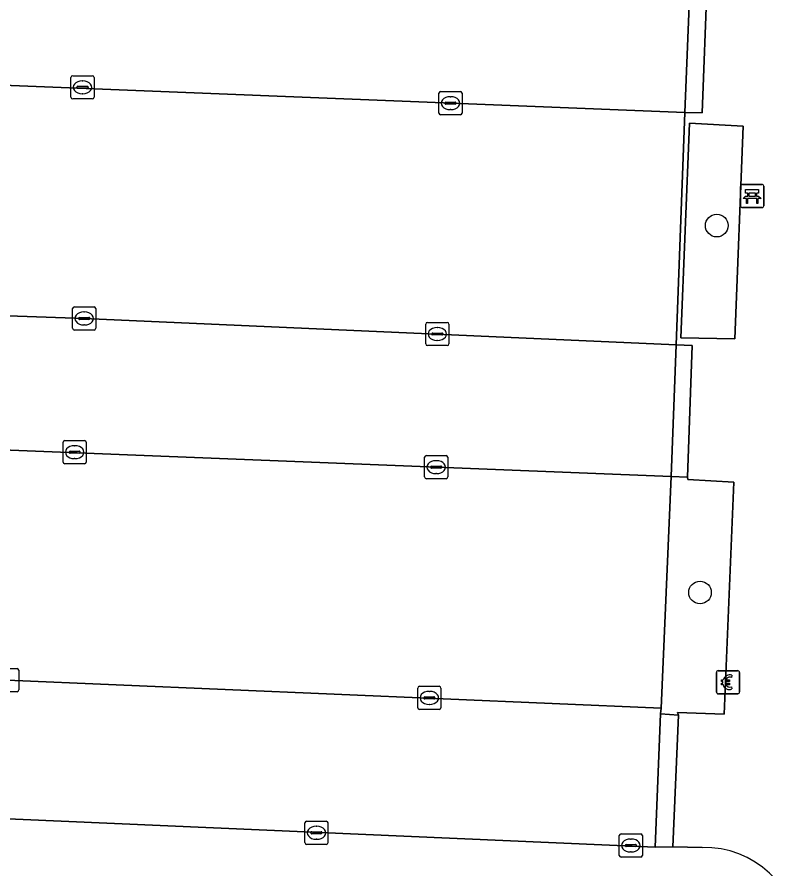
# Model space of a CAD drawing. Extents: x 160888 to 161385, y 386490 to 386908.
# Drawn here: x 161237.41 to 161269.97, y 386749.1 to 386785.93 of the extents above; entities that cross this region are included whole.
import ezdxf

# ---------------------------------------------------------------- set-up
doc = ezdxf.new("R2010")
doc.units = 0
for name, color, linetype in [('IMGEO_Bank', 7, 'Continuous'), ('IMGEO_Betaalautomaat', 7, 'Continuous'), ('IMGEO_Boom', 7, 'Continuous'), ('IMGEO_Groenvoorziening', 7, 'Continuous'), ('IMGEO_Haag', 7, 'Continuous'), ('IMGEO_Kolk', 7, 'Continuous'), ('IMGEO_Parkeervlak_open', 7, 'Continuous'), ('IMGEO_Rijbaan_lokaal_open', 7, 'Continuous'), ('IMGEO_Voetgangersgebied_open', 7, 'Continuous'), ('IMGEO_Voetpad_open', 7, 'Continuous')]:
    doc.layers.add(name, color=color, linetype=linetype)

msp = doc.modelspace()

# ---------------------------------------------------------------- linework, layer by layer
at = {"layer": 'IMGEO_Bank'}
for p, q in [((161268.701, 386777.763), (161268.701, 386778.604)), ((161268.701, 386778.604), (161268.701, 386777.763)), ((161268.776, 386778.688), (161269.617, 386778.688)), ((161269.617, 386778.688), (161268.776, 386778.688)), ((161269.701, 386778.613), (161269.701, 386777.772)), ((161269.701, 386777.772), (161269.701, 386778.613)), ((161269.398, 386778.086), (161269.005, 386778.086)), ((161269.01, 386778.194), (161269.01, 386778.3)), ((161269.054, 386778.3), (161269.054, 386778.194)), ((161269.342, 386778.306), (161269.06, 386778.306)), ((161269.06, 386778.188), (161269.342, 386778.188)), ((161269.348, 386778.194), (161269.348, 386778.3)), ((161269.392, 386778.3), (161269.392, 386778.194)), ((161269.626, 386777.688), (161268.785, 386777.688)), ((161268.785, 386777.688), (161269.626, 386777.688))]:
    msp.add_line(p, q, dxfattribs=at)
for points in [[(161269.004, 386778.306), (161268.918, 386778.306), (161268.918, 386778.467), (161269.481, 386778.467), (161269.481, 386778.306), (161269.398, 386778.306)], [(161268.948, 386778.086), (161268.806, 386778.086), (161268.918, 386778.188), (161269.004, 386778.188)], [(161268.998, 386778.079), (161268.998, 386777.872), (161268.955, 386777.872), (161268.955, 386778.079)], [(161269.398, 386778.188), (161269.481, 386778.188), (161269.593, 386778.086), (161269.454, 386778.086)], [(161269.448, 386778.079), (161269.448, 386777.872), (161269.404, 386777.872), (161269.404, 386778.079)]]:
    msp.add_lwpolyline(points, dxfattribs=at)
for centre, radius, start, end in [((161268.779, 386778.61), 0.0779, 92.4484, 184.2845), ((161268.779, 386778.61), 0.0779, 92.4484, 184.2845), ((161269.623, 386778.61), 0.0779, 2.4484, 94.2845), ((161269.623, 386778.61), 0.0779, 2.4484, 94.2845), ((161268.948, 386778.079), 0.00671, 2.8957, 87.1043), ((161269.005, 386778.079), 0.00671, 92.8957, 177.1043), ((161269.003, 386778.299), 0.00671, 2.8957, 87.1043), ((161269.003, 386778.195), 0.00671, 272.8957, 357.1043), ((161269.06, 386778.299), 0.00671, 92.8957, 177.1043), ((161269.06, 386778.195), 0.00671, 182.8957, 267.1043), ((161269.342, 386778.299), 0.00671, 2.8957, 87.1043), ((161269.342, 386778.195), 0.00671, 272.8957, 357.1043), ((161269.399, 386778.299), 0.00671, 92.8957, 177.1043), ((161269.399, 386778.195), 0.00671, 182.8957, 267.1043), ((161269.397, 386778.079), 0.00671, 2.8957, 87.1043), ((161269.454, 386778.079), 0.00671, 92.8957, 177.1043), ((161268.779, 386777.766), 0.0779, 182.4484, 274.2845), ((161268.779, 386777.766), 0.0779, 182.4484, 274.2845), ((161269.623, 386777.766), 0.0779, 272.4484, 4.2845), ((161269.623, 386777.766), 0.0779, 272.4484, 4.2845)]:
    msp.add_arc(centre, radius, start, end, dxfattribs=at)
at = {"layer": 'IMGEO_Betaalautomaat'}
for p, q in [((161267.655, 386756.748), (161267.655, 386757.589)), ((161267.655, 386757.589), (161267.655, 386756.748)), ((161267.73, 386757.672), (161268.571, 386757.672)), ((161268.571, 386757.672), (161267.73, 386757.672)), ((161268.317, 386757.477), (161268.3, 386757.377)), ((161268.654, 386757.598), (161268.654, 386756.757)), ((161268.654, 386756.757), (161268.654, 386757.598)), ((161267.938, 386757.136), (161267.938, 386757.204)), ((161268.059, 386757.204), (161268.059, 386757.136)), ((161268.58, 386756.673), (161267.739, 386756.673)), ((161267.739, 386756.673), (161268.58, 386756.673)), ((161268.304, 386756.971), (161268.326, 386756.884))]:
    msp.add_line(p, q, dxfattribs=at)
for points in [[(161267.938, 386757.204), (161267.869, 386757.204), (161267.869, 386757.273), (161267.948, 386757.273)], [(161267.943, 386757.067), (161267.869, 386757.067), (161267.869, 386757.136), (161267.938, 386757.136)], [(161268.07, 386757.273), (161268.217, 386757.273), (161268.217, 386757.204), (161268.059, 386757.204)], [(161268.059, 386757.136), (161268.217, 386757.136), (161268.217, 386757.067), (161268.073, 386757.067)]]:
    msp.add_lwpolyline(points, dxfattribs=at)
for centre, radius, start, end in [((161267.733, 386757.595), 0.0779, 92.4484, 184.2845), ((161267.733, 386757.595), 0.0779, 92.4484, 184.2845), ((161268.231, 386757.197), 0.293, 73.014, 165.0139), ((161268.237, 386757.21), 0.179, 69.3236, 159.5683), ((161268.577, 386757.595), 0.0779, 2.4484, 94.2845), ((161268.577, 386757.595), 0.0779, 2.4484, 94.2845), ((161268.204, 386757.122), 0.267, 191.8096, 297.0389), ((161268.237, 386757.137), 0.179, 202.7625, 291.8693), ((161267.733, 386756.751), 0.0779, 182.4484, 274.2845), ((161267.733, 386756.751), 0.0779, 182.4484, 274.2845), ((161268.577, 386756.751), 0.0779, 272.4484, 4.2845), ((161268.577, 386756.751), 0.0779, 272.4484, 4.2845)]:
    msp.add_arc(centre, radius, start, end, dxfattribs=at)
at = {"layer": 'IMGEO_Boom'}
for centre in [(161267.668, 386776.911), (161266.945, 386761.048)]:
    msp.add_circle(centre, 0.489, dxfattribs=at)
at = {"layer": 'IMGEO_Groenvoorziening'}
for points in [[(161266.485, 386781.335), (161266.12, 386772.056), (161268.444, 386772.023), (161268.809, 386781.202)], [(161266.01, 386755.752), (161265.978, 386755.868), (161267.987, 386755.796), (161268.41, 386765.821), (161266.42, 386765.942), (161266.406, 386766.036), (161265.703, 386766.069), (161265.263, 386756.048), (161265.23, 386755.803)]]:
    msp.add_lwpolyline(points, close=True, dxfattribs=at)
at = {"layer": 'IMGEO_Haag'}
msp.add_lwpolyline([(161266.485, 386781.335), (161266.12, 386772.056), (161268.444, 386772.023), (161268.809, 386781.202)], close=True, dxfattribs=at)
at = {"layer": 'IMGEO_Kolk'}
for p, q in [((161239.739, 386782.462), (161239.739, 386783.314)), ((161239.814, 386783.388), (161240.666, 386783.388)), ((161240.227, 386783.168), (161240.252, 386783.168)), ((161240.74, 386783.314), (161240.74, 386782.462)), ((161239.998, 386782.882), (161239.998, 386782.894)), ((161240.436, 386782.845), (161240.038, 386782.845)), ((161240.041, 386782.931), (161240.439, 386782.931)), ((161240.482, 386782.894), (161240.482, 386782.882)), ((161240.25, 386782.608), (161240.225, 386782.608)), ((161255.653, 386781.778), (161255.653, 386782.63)), ((161255.728, 386782.704), (161256.58, 386782.704)), ((161256.141, 386782.484), (161256.166, 386782.484)), ((161256.654, 386782.63), (161256.654, 386781.778)), ((161240.666, 386782.388), (161239.814, 386782.388)), ((161255.912, 386782.198), (161255.912, 386782.21)), ((161256.35, 386782.161), (161255.952, 386782.161)), ((161255.955, 386782.247), (161256.353, 386782.247)), ((161256.396, 386782.21), (161256.396, 386782.198)), ((161256.58, 386781.704), (161255.728, 386781.704)), ((161256.164, 386781.924), (161256.139, 386781.924)), ((161239.811, 386772.471), (161239.811, 386773.323)), ((161239.886, 386773.397), (161240.738, 386773.397)), ((161240.812, 386773.323), (161240.812, 386772.471)), ((161240.07, 386772.891), (161240.07, 386772.903)), ((161240.508, 386772.854), (161240.11, 386772.854)), ((161240.113, 386772.94), (161240.511, 386772.94)), ((161240.299, 386773.177), (161240.324, 386773.177)), ((161240.554, 386772.903), (161240.554, 386772.891)), ((161240.322, 386772.617), (161240.297, 386772.617)), ((161255.083, 386771.799), (161255.083, 386772.651)), ((161255.158, 386772.725), (161256.01, 386772.725)), ((161255.571, 386772.505), (161255.596, 386772.505)), ((161256.084, 386772.651), (161256.084, 386771.799)), ((161240.738, 386772.397), (161239.886, 386772.397)), ((161255.342, 386772.219), (161255.342, 386772.231)), ((161255.78, 386772.182), (161255.382, 386772.182)), ((161255.385, 386772.268), (161255.783, 386772.268)), ((161255.826, 386772.231), (161255.826, 386772.219)), ((161255.594, 386771.945), (161255.569, 386771.945)), ((161256.01, 386771.725), (161255.158, 386771.725)), ((161239.399, 386766.691), (161239.399, 386767.543)), ((161239.474, 386767.617), (161240.326, 386767.617)), ((161239.887, 386767.397), (161239.912, 386767.397)), ((161240.4, 386767.543), (161240.4, 386766.691)), ((161239.658, 386767.111), (161239.658, 386767.123)), ((161240.096, 386767.074), (161239.698, 386767.074)), ((161239.701, 386767.16), (161240.099, 386767.16)), ((161240.142, 386767.123), (161240.142, 386767.111)), ((161255.111, 386766.97), (161255.963, 386766.97)), ((161240.326, 386766.617), (161239.474, 386766.617)), ((161239.91, 386766.837), (161239.885, 386766.837)), ((161255.036, 386766.044), (161255.036, 386766.896)), ((161255.524, 386766.75), (161255.549, 386766.75)), ((161256.037, 386766.896), (161256.037, 386766.044)), ((161255.295, 386766.464), (161255.295, 386766.476)), ((161255.733, 386766.427), (161255.335, 386766.427)), ((161255.338, 386766.513), (161255.736, 386766.513)), ((161255.779, 386766.476), (161255.779, 386766.464)), ((161255.963, 386765.97), (161255.111, 386765.97)), ((161255.547, 386766.19), (161255.522, 386766.19)), ((161236.555, 386757.763), (161237.407, 386757.763)), ((161237.481, 386757.689), (161237.481, 386756.837)), ((161237.407, 386756.763), (161236.555, 386756.763)), ((161254.74, 386756.069), (161254.74, 386756.921)), ((161254.815, 386756.995), (161255.667, 386756.995)), ((161255.228, 386756.775), (161255.253, 386756.775)), ((161255.741, 386756.921), (161255.741, 386756.069)), ((161254.999, 386756.489), (161254.999, 386756.501)), ((161255.437, 386756.452), (161255.039, 386756.452)), ((161255.042, 386756.538), (161255.44, 386756.538)), ((161255.483, 386756.501), (161255.483, 386756.489)), ((161255.667, 386755.995), (161254.815, 386755.995)), ((161255.251, 386756.215), (161255.226, 386756.215)), ((161249.93, 386751.165), (161250.782, 386751.165)), ((161249.855, 386750.239), (161249.855, 386751.091)), ((161250.343, 386750.945), (161250.368, 386750.945)), ((161250.856, 386751.091), (161250.856, 386750.239)), ((161250.114, 386750.659), (161250.114, 386750.671)), ((161250.552, 386750.622), (161250.154, 386750.622)), ((161250.157, 386750.708), (161250.555, 386750.708)), ((161250.598, 386750.671), (161250.598, 386750.659)), ((161263.455, 386749.688), (161263.455, 386750.54)), ((161263.53, 386750.614), (161264.382, 386750.614)), ((161263.943, 386750.394), (161263.968, 386750.394)), ((161264.456, 386750.54), (161264.456, 386749.688)), ((161250.782, 386750.165), (161249.93, 386750.165)), ((161250.366, 386750.385), (161250.341, 386750.385)), ((161263.714, 386750.108), (161263.714, 386750.12)), ((161264.152, 386750.071), (161263.754, 386750.071)), ((161263.757, 386750.157), (161264.155, 386750.157)), ((161264.198, 386750.12), (161264.198, 386750.108)), ((161263.966, 386749.834), (161263.941, 386749.834)), ((161264.382, 386749.614), (161263.53, 386749.614))]:
    msp.add_line(p, q, dxfattribs=at)
for points in [[(161239.739, 386782.462), (161239.739, 386783.314)], [(161239.814, 386783.388), (161240.666, 386783.388)], [(161240.74, 386783.314), (161240.74, 386782.462)], [(161255.653, 386781.778), (161255.653, 386782.63)], [(161255.728, 386782.704), (161256.58, 386782.704)], [(161256.654, 386782.63), (161256.654, 386781.778)], [(161240.666, 386782.388), (161239.814, 386782.388)], [(161256.58, 386781.704), (161255.728, 386781.704)], [(161239.811, 386772.471), (161239.811, 386773.323)], [(161239.886, 386773.397), (161240.738, 386773.397)], [(161240.812, 386773.323), (161240.812, 386772.471)], [(161255.083, 386771.799), (161255.083, 386772.651)], [(161255.158, 386772.725), (161256.01, 386772.725)], [(161256.084, 386772.651), (161256.084, 386771.799)], [(161240.738, 386772.397), (161239.886, 386772.397)], [(161256.01, 386771.725), (161255.158, 386771.725)], [(161239.399, 386766.691), (161239.399, 386767.543)], [(161239.474, 386767.617), (161240.326, 386767.617)], [(161240.4, 386767.543), (161240.4, 386766.691)], [(161255.111, 386766.97), (161255.963, 386766.97)], [(161240.326, 386766.617), (161239.474, 386766.617)], [(161255.036, 386766.044), (161255.036, 386766.896)], [(161256.037, 386766.896), (161256.037, 386766.044)], [(161255.963, 386765.97), (161255.111, 386765.97)], [(161236.555, 386757.763), (161237.407, 386757.763)], [(161237.481, 386757.689), (161237.481, 386756.837)], [(161237.407, 386756.763), (161236.555, 386756.763)], [(161254.74, 386756.069), (161254.74, 386756.921)], [(161254.815, 386756.995), (161255.667, 386756.995)], [(161255.741, 386756.921), (161255.741, 386756.069)], [(161255.667, 386755.995), (161254.815, 386755.995)], [(161249.93, 386751.165), (161250.782, 386751.165)], [(161249.855, 386750.239), (161249.855, 386751.091)], [(161250.856, 386751.091), (161250.856, 386750.239)], [(161263.455, 386749.688), (161263.455, 386750.54)], [(161263.53, 386750.614), (161264.382, 386750.614)], [(161264.456, 386750.54), (161264.456, 386749.688)], [(161250.782, 386750.165), (161249.93, 386750.165)], [(161264.382, 386749.614), (161263.53, 386749.614)]]:
    msp.add_lwpolyline(points, dxfattribs=at)
for centre, radius, start, end in [((161239.816, 386783.312), 0.0765, 91.552, 178.448), ((161239.816, 386783.312), 0.0765, 91.552, 178.448), ((161240.664, 386783.312), 0.0765, 1.552, 88.448), ((161240.664, 386783.312), 0.0765, 1.552, 88.448), ((161240.038, 386782.891), 0.0403, 85.8775, 175.7526), ((161240.035, 386782.881), 0.0366, 178.938, 274.7102), ((161240.439, 386782.888), 0.043, 264.8664, 352.4533), ((161240.443, 386782.893), 0.0386, 1.7309, 96.639), ((161239.816, 386782.464), 0.0765, 181.552, 268.448), ((161239.816, 386782.464), 0.0765, 181.552, 268.448), ((161240.664, 386782.464), 0.0765, 271.552, 358.448), ((161240.664, 386782.464), 0.0765, 271.552, 358.448), ((161255.73, 386782.628), 0.0765, 91.552, 178.448), ((161255.73, 386782.628), 0.0765, 91.552, 178.448), ((161256.578, 386782.628), 0.0765, 1.552, 88.448), ((161256.578, 386782.628), 0.0765, 1.552, 88.448), ((161255.952, 386782.207), 0.0403, 85.8775, 175.7526), ((161255.949, 386782.197), 0.0366, 178.938, 274.7102), ((161256.353, 386782.204), 0.043, 264.8664, 352.4533), ((161256.357, 386782.209), 0.0386, 1.7309, 96.639), ((161255.73, 386781.78), 0.0765, 181.552, 268.448), ((161255.73, 386781.78), 0.0765, 181.552, 268.448), ((161256.578, 386781.78), 0.0765, 271.552, 358.448), ((161256.578, 386781.78), 0.0765, 271.552, 358.448), ((161239.888, 386773.321), 0.0765, 91.552, 178.448), ((161239.888, 386773.321), 0.0765, 91.552, 178.448), ((161240.736, 386773.321), 0.0765, 1.552, 88.448), ((161240.736, 386773.321), 0.0765, 1.552, 88.448), ((161240.11, 386772.9), 0.0403, 85.8775, 175.7526), ((161240.107, 386772.89), 0.0366, 178.938, 274.7102), ((161240.511, 386772.897), 0.043, 264.8664, 352.4533), ((161240.515, 386772.902), 0.0386, 1.7309, 96.639), ((161255.16, 386772.649), 0.0765, 91.552, 178.448), ((161255.16, 386772.649), 0.0765, 91.552, 178.448), ((161256.008, 386772.649), 0.0765, 1.552, 88.448), ((161256.008, 386772.649), 0.0765, 1.552, 88.448), ((161239.888, 386772.473), 0.0765, 181.552, 268.448), ((161239.888, 386772.473), 0.0765, 181.552, 268.448), ((161240.736, 386772.473), 0.0765, 271.552, 358.448), ((161240.736, 386772.473), 0.0765, 271.552, 358.448), ((161255.382, 386772.228), 0.0403, 85.8775, 175.7526), ((161255.379, 386772.218), 0.0366, 178.938, 274.7102), ((161255.783, 386772.225), 0.043, 264.8664, 352.4533), ((161255.787, 386772.23), 0.0386, 1.7309, 96.639), ((161255.16, 386771.801), 0.0765, 181.552, 268.448), ((161255.16, 386771.801), 0.0765, 181.552, 268.448), ((161256.008, 386771.801), 0.0765, 271.552, 358.448), ((161256.008, 386771.801), 0.0765, 271.552, 358.448), ((161239.476, 386767.541), 0.0765, 91.552, 178.448), ((161239.476, 386767.541), 0.0765, 91.552, 178.448), ((161240.324, 386767.541), 0.0765, 1.552, 88.448), ((161240.324, 386767.541), 0.0765, 1.552, 88.448), ((161239.698, 386767.12), 0.0403, 85.8775, 175.7526), ((161239.695, 386767.11), 0.0366, 178.938, 274.7102), ((161240.099, 386767.117), 0.043, 264.8664, 352.4533), ((161240.103, 386767.122), 0.0386, 1.7309, 96.639), ((161255.113, 386766.894), 0.0765, 91.552, 178.448), ((161255.113, 386766.894), 0.0765, 91.552, 178.448), ((161255.961, 386766.894), 0.0765, 1.552, 88.448), ((161255.961, 386766.894), 0.0765, 1.552, 88.448), ((161239.476, 386766.693), 0.0765, 181.552, 268.448), ((161239.476, 386766.693), 0.0765, 181.552, 268.448), ((161240.324, 386766.693), 0.0765, 271.552, 358.448), ((161240.324, 386766.693), 0.0765, 271.552, 358.448), ((161255.335, 386766.473), 0.0403, 85.8775, 175.7526), ((161255.332, 386766.463), 0.0366, 178.938, 274.7102), ((161255.736, 386766.47), 0.043, 264.8664, 352.4533), ((161255.74, 386766.475), 0.0386, 1.7309, 96.639), ((161255.113, 386766.046), 0.0765, 181.552, 268.448), ((161255.113, 386766.046), 0.0765, 181.552, 268.448), ((161255.961, 386766.046), 0.0765, 271.552, 358.448), ((161255.961, 386766.046), 0.0765, 271.552, 358.448), ((161237.405, 386757.687), 0.0765, 1.552, 88.448), ((161237.405, 386757.687), 0.0765, 1.552, 88.448), ((161237.405, 386756.839), 0.0765, 271.552, 358.448), ((161237.405, 386756.839), 0.0765, 271.552, 358.448), ((161254.817, 386756.919), 0.0765, 91.552, 178.448), ((161254.817, 386756.919), 0.0765, 91.552, 178.448), ((161255.665, 386756.919), 0.0765, 1.552, 88.448), ((161255.665, 386756.919), 0.0765, 1.552, 88.448), ((161255.039, 386756.498), 0.0403, 85.8775, 175.7526), ((161255.036, 386756.488), 0.0366, 178.938, 274.7102), ((161255.44, 386756.495), 0.043, 264.8664, 352.4533), ((161255.444, 386756.5), 0.0386, 1.7309, 96.639), ((161254.817, 386756.071), 0.0765, 181.552, 268.448), ((161254.817, 386756.071), 0.0765, 181.552, 268.448), ((161255.665, 386756.071), 0.0765, 271.552, 358.448), ((161255.665, 386756.071), 0.0765, 271.552, 358.448), ((161249.932, 386751.089), 0.0765, 91.552, 178.448), ((161249.932, 386751.089), 0.0765, 91.552, 178.448), ((161250.78, 386751.089), 0.0765, 1.552, 88.448), ((161250.78, 386751.089), 0.0765, 1.552, 88.448), ((161250.154, 386750.668), 0.0403, 85.8775, 175.7526), ((161250.151, 386750.658), 0.0366, 178.938, 274.7102), ((161250.555, 386750.665), 0.043, 264.8664, 352.4533), ((161250.559, 386750.67), 0.0386, 1.7309, 96.639), ((161263.532, 386750.538), 0.0765, 91.552, 178.448), ((161263.532, 386750.538), 0.0765, 91.552, 178.448), ((161264.38, 386750.538), 0.0765, 1.552, 88.448), ((161264.38, 386750.538), 0.0765, 1.552, 88.448), ((161249.932, 386750.241), 0.0765, 181.552, 268.448), ((161249.932, 386750.241), 0.0765, 181.552, 268.448), ((161250.78, 386750.241), 0.0765, 271.552, 358.448), ((161250.78, 386750.241), 0.0765, 271.552, 358.448), ((161263.754, 386750.117), 0.0403, 85.8775, 175.7526), ((161263.751, 386750.107), 0.0366, 178.938, 274.7102), ((161264.155, 386750.114), 0.043, 264.8664, 352.4533), ((161264.159, 386750.119), 0.0386, 1.7309, 96.639), ((161263.532, 386749.69), 0.0765, 181.552, 268.448), ((161263.532, 386749.69), 0.0765, 181.552, 268.448), ((161264.38, 386749.69), 0.0765, 271.552, 358.448), ((161264.38, 386749.69), 0.0765, 271.552, 358.448)]:
    msp.add_arc(centre, radius, start, end, dxfattribs=at)
for centre, major_axis, ratio, start_param, end_param in [((161240.226, 386782.888), (-0.387, 0.002), 0.722429, 4.712389, 7.853982), ((161240.251, 386782.888), (-0.39, 0.002), 0.717154, 1.570796, 4.712389), ((161256.14, 386782.204), (-0.387, 0.002), 0.722429, 4.712389, 7.853982), ((161256.165, 386782.204), (-0.39, 0.002), 0.717154, 1.570796, 4.712389), ((161240.298, 386772.897), (-0.387, 0.002), 0.722429, 4.712389, 7.853982), ((161240.323, 386772.897), (-0.39, 0.002), 0.717154, 1.570796, 4.712389), ((161255.57, 386772.225), (-0.387, 0.002), 0.722429, 4.712389, 7.853982), ((161255.595, 386772.225), (-0.39, 0.002), 0.717154, 1.570796, 4.712389), ((161239.886, 386767.117), (-0.387, 0.002), 0.722429, 4.712389, 7.853982), ((161239.911, 386767.117), (-0.39, 0.002), 0.717154, 1.570796, 4.712389), ((161255.523, 386766.47), (-0.387, 0.002), 0.722429, 4.712389, 7.853982), ((161255.548, 386766.47), (-0.39, 0.002), 0.717154, 1.570796, 4.712389), ((161255.227, 386756.495), (-0.387, 0.002), 0.722429, 4.712389, 7.853982), ((161255.252, 386756.495), (-0.39, 0.002), 0.717154, 1.570796, 4.712389), ((161250.342, 386750.665), (-0.387, 0.002), 0.722429, 4.712389, 7.853982), ((161250.367, 386750.665), (-0.39, 0.002), 0.717154, 1.570796, 4.712389), ((161263.942, 386750.114), (-0.387, 0.002), 0.722429, 4.712389, 7.853982), ((161263.967, 386750.114), (-0.39, 0.002), 0.717154, 1.570796, 4.712389)]:
    msp.add_ellipse(centre, major_axis=major_axis, ratio=ratio, start_param=start_param, end_param=end_param, dxfattribs=at)
at = {"layer": 'IMGEO_Parkeervlak_open'}
for points in [[(161199.384, 386774.387), (161203.625, 386774.302), (161222.598, 386773.508), (161240.312, 386772.897), (161265.92, 386771.762), (161266.291, 386781.804), (161200.088, 386784.451)], [(161201.197, 386758.615), (161236.981, 386757.263), (161265.263, 386756.048), (161265.703, 386766.069), (161203.469, 386768.544), (161199.301, 386768.766)]]:
    msp.add_lwpolyline(points, dxfattribs=at)
at = {"layer": 'IMGEO_Rijbaan_lokaal_open'}
for points in [[(161203.836, 386811.625), (161237.38, 386810.438), (161267.443, 386809.136), (161267.641, 386815.102), (161201.283, 386817.8), (161192.377, 386818.162), (161191.164, 386788.243), (161189.757, 386753.134), (161218.231, 386752.088), (161265.005, 386750.043), (161265.23, 386755.803), (161265.263, 386756.048), (161236.981, 386757.263), (161201.197, 386758.615)], [(161199.757, 386784.462), (161199.83, 386784.461), (161199.902, 386784.459), (161200.088, 386784.451), (161266.291, 386781.804), (161266.523, 386787.517)], [(161286.811, 386786.009), (161286.841, 386786.774), (161267.255, 386787.478), (161267.041, 386781.779), (161266.291, 386781.804), (161265.92, 386771.762), (161266.604, 386771.729), (161266.406, 386766.036), (161266.42, 386765.942), (161268.41, 386765.821), (161267.987, 386755.796), (161265.978, 386755.868), (161266.01, 386755.752), (161265.767, 386750.053), (161267.035, 386750.03)], [(161199.301, 386768.766), (161203.469, 386768.544), (161265.703, 386766.069), (161265.92, 386771.762), (161240.312, 386772.897), (161222.598, 386773.508), (161203.625, 386774.302), (161199.384, 386774.387)]]:
    msp.add_lwpolyline(points, dxfattribs=at)
msp.add_lwpolyline([(161268.444, 386772.023), (161266.12, 386772.056), (161266.485, 386781.335), (161268.809, 386781.202)], close=True, dxfattribs=at)
msp.add_arc((161267.132, 386745.9), 4.131, 2.7229, 91.3489, dxfattribs=at)
at = {"layer": 'IMGEO_Voetgangersgebied_open'}
msp.add_lwpolyline([(161267.035, 386750.03), (161265.767, 386750.053), (161265.005, 386750.043), (161218.231, 386752.088), (161189.757, 386753.134), (161187.146, 386761.187), (161186.852, 386753.913), (161186.694, 386750), (161186.656, 386749.048), (161186.65, 386748.905), (161236.989, 386746.871), (161236.376, 386731.786), (161235.961, 386731.803), (161215.329, 386721.218), (161215.194, 386719.154), (161214.868, 386709.114), (161214.777, 386707.152), (161234.482, 386694.929), (161234.896, 386694.91), (161234.274, 386679.434), (161217.32, 386680.124), (161216.005, 386647.458), (161219.091, 386647.411), (161219.977, 386669.302)], dxfattribs=at)
msp.add_arc((161267.132, 386745.9), 4.131, 2.7229, 91.3489, dxfattribs=at)
at = {"layer": 'IMGEO_Voetpad_open'}
for points in [[(161267.255, 386787.478), (161266.523, 386787.517), (161266.291, 386781.804), (161267.041, 386781.779)], [(161265.703, 386766.069), (161266.406, 386766.036), (161266.604, 386771.729), (161265.92, 386771.762)], [(161265.767, 386750.053), (161266.01, 386755.752), (161265.23, 386755.803), (161265.005, 386750.043)]]:
    msp.add_lwpolyline(points, close=True, dxfattribs=at)

doc.saveas('drawing.dxf')
